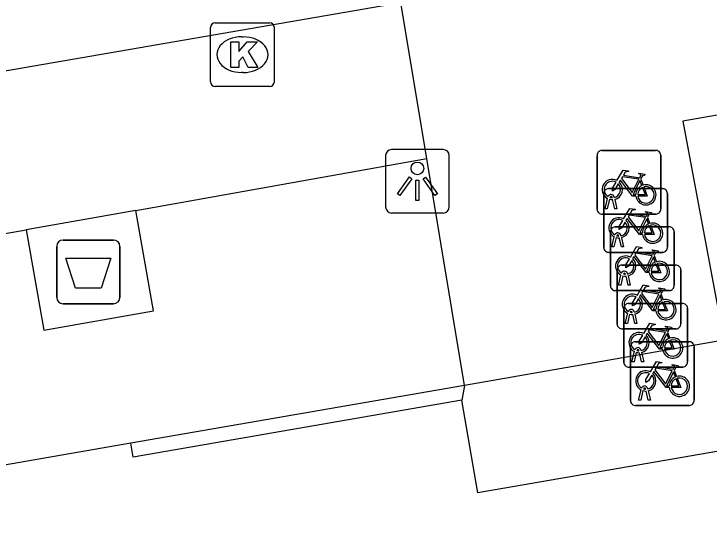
# Model space of a CAD drawing. Extents: x 162880 to 165536, y 384011 to 385179.
# Drawn here: x 164191.56 to 164202.46, y 384887.66 to 384895.94 of the extents above; entities that cross this region are included whole.
import ezdxf

# ---------------------------------------------------------------- set-up
doc = ezdxf.new("R2010")
doc.units = 0
for name, color, linetype in [('IMGEO_Afval_apart_plaats', 7, 'Continuous'), ('IMGEO_Fietsenrek', 7, 'Continuous'), ('IMGEO_Kolk', 7, 'Continuous'), ('IMGEO_Lichtpunt', 7, 'Continuous'), ('IMGEO_Pand', 7, 'Continuous'), ('IMGEO_Rijbaan_lokaal_open', 7, 'Continuous'), ('IMGEO_Voetpad_gesloten', 7, 'Continuous'), ('IMGEO_Voetpad_open', 7, 'Continuous')]:
    doc.layers.add(name, color=color, linetype=linetype)

msp = doc.modelspace()

# ---------------------------------------------------------------- linework, layer by layer
at = {"layer": 'IMGEO_Afval_apart_plaats'}
for p, q in [((164192.334, 384892.386), (164193.124, 384892.386)), ((164193.124, 384892.386), (164192.334, 384892.386)), ((164192.234, 384891.486), (164192.234, 384892.286)), ((164192.234, 384892.286), (164192.234, 384891.486)), ((164193.224, 384892.286), (164193.224, 384891.486)), ((164193.224, 384891.486), (164193.224, 384892.286)), ((164193.124, 384891.386), (164192.334, 384891.386)), ((164192.334, 384891.386), (164193.124, 384891.386))]:
    msp.add_line(p, q, dxfattribs=at)
msp.add_lwpolyline([(164192.377, 384892.1), (164193.081, 384892.1), (164192.932, 384891.63), (164192.526, 384891.63), (164192.377, 384892.1)], dxfattribs=at)
for centre, start, end in [((164192.334, 384892.286), 90, 180), ((164192.334, 384892.286), 90, 180), ((164193.124, 384892.286), 0, 90), ((164193.124, 384892.286), 360, 90), ((164192.334, 384891.486), 180, 270), ((164192.334, 384891.486), 180, 270), ((164193.124, 384891.486), 270, 0), ((164193.124, 384891.486), 270, 0)]:
    msp.add_arc(centre, 0.1, start, end, dxfattribs=at)
at = {"layer": 'IMGEO_Fietsenrek'}
for p, q in [((164200.782, 384893.794), (164201.623, 384893.794)), ((164201.623, 384893.794), (164200.782, 384893.794)), ((164200.707, 384892.869), (164200.707, 384893.71)), ((164200.707, 384893.71), (164200.707, 384892.869)), ((164201.707, 384893.719), (164201.707, 384892.878)), ((164201.707, 384892.878), (164201.707, 384893.719)), ((164201.394, 384893.343), (164201.43, 384893.248)), ((164200.812, 384892.268), (164200.812, 384893.109)), ((164200.812, 384893.109), (164200.812, 384892.268)), ((164200.887, 384893.193), (164201.728, 384893.193)), ((164201.728, 384893.193), (164200.887, 384893.193)), ((164201.812, 384893.118), (164201.812, 384892.277)), ((164201.812, 384892.277), (164201.812, 384893.118)), ((164200.834, 384892.878), (164200.873, 384893.038)), ((164200.903, 384893.026), (164200.868, 384892.878)), ((164200.945, 384893.05), (164200.944, 384893.054)), ((164200.986, 384892.878), (164200.952, 384893.02)), ((164200.976, 384893.061), (164200.977, 384893.054)), ((164200.984, 384893.024), (164201.019, 384892.878)), ((164201.632, 384892.794), (164200.791, 384892.794)), ((164200.791, 384892.794), (164201.632, 384892.794)), ((164200.868, 384892.878), (164200.834, 384892.878)), ((164201.019, 384892.878), (164200.986, 384892.878)), ((164201.499, 384892.742), (164201.535, 384892.647)), ((164200.992, 384892.592), (164201.833, 384892.592)), ((164201.833, 384892.592), (164200.992, 384892.592)), ((164200.917, 384891.667), (164200.917, 384892.508)), ((164200.917, 384892.508), (164200.917, 384891.667)), ((164201.05, 384892.449), (164201.049, 384892.453)), ((164201.081, 384892.46), (164201.082, 384892.453)), ((164201.917, 384892.517), (164201.917, 384891.676)), ((164201.917, 384891.676), (164201.917, 384892.517)), ((164200.939, 384892.277), (164200.978, 384892.437)), ((164201.008, 384892.425), (164200.973, 384892.277)), ((164201.091, 384892.277), (164201.057, 384892.419)), ((164201.089, 384892.423), (164201.124, 384892.277)), ((164200.973, 384892.277), (164200.939, 384892.277)), ((164201.124, 384892.277), (164201.091, 384892.277)), ((164201.737, 384892.193), (164200.896, 384892.193)), ((164200.896, 384892.193), (164201.737, 384892.193)), ((164201.604, 384892.141), (164201.64, 384892.046)), ((164201.022, 384891.067), (164201.022, 384891.908)), ((164201.022, 384891.908), (164201.022, 384891.067)), ((164201.097, 384891.992), (164201.938, 384891.992)), ((164201.938, 384891.992), (164201.097, 384891.992)), ((164202.022, 384891.917), (164202.022, 384891.076)), ((164202.022, 384891.076), (164202.022, 384891.917)), ((164201.044, 384891.676), (164201.083, 384891.836)), ((164201.113, 384891.824), (164201.078, 384891.676)), ((164201.155, 384891.848), (164201.154, 384891.852)), ((164201.196, 384891.676), (164201.162, 384891.818)), ((164201.186, 384891.859), (164201.187, 384891.852)), ((164201.194, 384891.822), (164201.229, 384891.676)), ((164201.842, 384891.592), (164201.001, 384891.592)), ((164201.001, 384891.592), (164201.842, 384891.592)), ((164201.078, 384891.676), (164201.044, 384891.676)), ((164201.229, 384891.676), (164201.196, 384891.676)), ((164201.709, 384891.541), (164201.745, 384891.446)), ((164201.202, 384891.391), (164202.043, 384891.391)), ((164202.043, 384891.391), (164201.202, 384891.391)), ((164201.127, 384890.466), (164201.127, 384891.307)), ((164201.127, 384891.307), (164201.127, 384890.466)), ((164201.26, 384891.248), (164201.259, 384891.252)), ((164201.291, 384891.259), (164201.292, 384891.252)), ((164202.127, 384891.316), (164202.127, 384890.475)), ((164202.127, 384890.475), (164202.127, 384891.316)), ((164201.149, 384891.076), (164201.188, 384891.236)), ((164201.218, 384891.224), (164201.183, 384891.076)), ((164201.301, 384891.076), (164201.267, 384891.218)), ((164201.299, 384891.222), (164201.334, 384891.076)), ((164201.183, 384891.076), (164201.149, 384891.076)), ((164201.334, 384891.076), (164201.301, 384891.076)), ((164201.947, 384890.992), (164201.106, 384890.992)), ((164201.106, 384890.992), (164201.947, 384890.992)), ((164201.814, 384890.94), (164201.85, 384890.845)), ((164201.232, 384889.865), (164201.232, 384890.706)), ((164201.232, 384890.706), (164201.232, 384889.865)), ((164201.307, 384890.79), (164202.148, 384890.79)), ((164202.148, 384890.79), (164201.307, 384890.79)), ((164202.232, 384890.715), (164202.232, 384889.874)), ((164202.232, 384889.874), (164202.232, 384890.715)), ((164201.254, 384890.475), (164201.293, 384890.635)), ((164201.323, 384890.623), (164201.288, 384890.475)), ((164201.365, 384890.647), (164201.364, 384890.651)), ((164201.406, 384890.475), (164201.372, 384890.617)), ((164201.396, 384890.658), (164201.397, 384890.651)), ((164201.404, 384890.621), (164201.439, 384890.475)), ((164202.052, 384890.391), (164201.211, 384890.391)), ((164201.211, 384890.391), (164202.052, 384890.391)), ((164201.288, 384890.475), (164201.254, 384890.475)), ((164201.439, 384890.475), (164201.406, 384890.475)), ((164201.919, 384890.339), (164201.955, 384890.244)), ((164201.47, 384890.046), (164201.469, 384890.05)), ((164201.501, 384890.057), (164201.502, 384890.05)), ((164201.359, 384889.874), (164201.398, 384890.034)), ((164201.428, 384890.022), (164201.393, 384889.874)), ((164201.511, 384889.874), (164201.477, 384890.016)), ((164201.509, 384890.02), (164201.544, 384889.874)), ((164201.393, 384889.874), (164201.359, 384889.874)), ((164201.544, 384889.874), (164201.511, 384889.874)), ((164202.157, 384889.79), (164201.316, 384889.79)), ((164201.316, 384889.79), (164202.157, 384889.79))]:
    msp.add_line(p, q, dxfattribs=at)
for points in [[(164201.02, 384893.32), (164201.115, 384893.484), (164201.201, 384893.47), (164201.203, 384893.461), (164201.147, 384893.45), (164201.12, 384893.405), (164201.376, 384893.364)], [(164201.376, 384893.364), (164201.401, 384893.413), (164201.395, 384893.417), (164201.372, 384893.421), (164201.36, 384893.428), (164201.359, 384893.431), (164201.361, 384893.436), (164201.456, 384893.421), (164201.458, 384893.411), (164201.448, 384893.398), (164201.436, 384893.392), (164201.422, 384893.398), (164201.394, 384893.343)], [(164201.316, 384893.076), (164201.266, 384893.076), (164201.075, 384893.327), (164201.056, 384893.295)], [(164201.363, 384893.339), (164201.106, 384893.38), (164201.089, 384893.351), (164201.256, 384893.131), (164201.363, 384893.339)], [(164201.411, 384893.241), (164201.381, 384893.318), (164201.272, 384893.1), (164201.315, 384893.1)], [(164201.041, 384893.268), (164200.989, 384893.178), (164200.949, 384893.153), (164200.95, 384893.2), (164201.005, 384893.294)], [(164201.345, 384893.1), (164201.465, 384893.099), (164201.421, 384893.213)], [(164201.441, 384893.22), (164201.496, 384893.075), (164201.346, 384893.075)], [(164201.125, 384892.719), (164201.22, 384892.883), (164201.306, 384892.869), (164201.308, 384892.86), (164201.252, 384892.849), (164201.225, 384892.804), (164201.481, 384892.763)], [(164201.468, 384892.738), (164201.211, 384892.779), (164201.194, 384892.75), (164201.361, 384892.53), (164201.468, 384892.738)], [(164201.481, 384892.763), (164201.506, 384892.812), (164201.5, 384892.816), (164201.477, 384892.82), (164201.465, 384892.827), (164201.464, 384892.83), (164201.466, 384892.835), (164201.561, 384892.82), (164201.563, 384892.81), (164201.553, 384892.797), (164201.541, 384892.791), (164201.527, 384892.797), (164201.499, 384892.742)], [(164201.146, 384892.667), (164201.094, 384892.577), (164201.054, 384892.552), (164201.055, 384892.599), (164201.11, 384892.693)], [(164201.421, 384892.475), (164201.371, 384892.475), (164201.18, 384892.726), (164201.161, 384892.694)], [(164201.516, 384892.64), (164201.486, 384892.717), (164201.377, 384892.499), (164201.42, 384892.499)], [(164201.45, 384892.499), (164201.57, 384892.498), (164201.526, 384892.612)], [(164201.546, 384892.619), (164201.601, 384892.474), (164201.451, 384892.474)], [(164201.23, 384892.118), (164201.325, 384892.282), (164201.411, 384892.268), (164201.413, 384892.259), (164201.357, 384892.248), (164201.33, 384892.203), (164201.586, 384892.162)], [(164201.586, 384892.162), (164201.611, 384892.211), (164201.605, 384892.215), (164201.582, 384892.219), (164201.57, 384892.226), (164201.569, 384892.229), (164201.571, 384892.234), (164201.666, 384892.219), (164201.668, 384892.209), (164201.658, 384892.196), (164201.646, 384892.19), (164201.632, 384892.196), (164201.604, 384892.141)], [(164201.526, 384891.874), (164201.476, 384891.874), (164201.285, 384892.125), (164201.266, 384892.093)], [(164201.573, 384892.137), (164201.316, 384892.178), (164201.299, 384892.149), (164201.466, 384891.929), (164201.573, 384892.137)], [(164201.251, 384892.066), (164201.199, 384891.976), (164201.159, 384891.951), (164201.16, 384891.998), (164201.215, 384892.092)], [(164201.621, 384892.039), (164201.591, 384892.116), (164201.482, 384891.898), (164201.525, 384891.898)], [(164201.555, 384891.898), (164201.675, 384891.897), (164201.631, 384892.011)], [(164201.651, 384892.018), (164201.706, 384891.873), (164201.556, 384891.873)], [(164201.335, 384891.518), (164201.43, 384891.682), (164201.516, 384891.668), (164201.518, 384891.659), (164201.462, 384891.648), (164201.435, 384891.603), (164201.691, 384891.562)], [(164201.678, 384891.537), (164201.421, 384891.578), (164201.404, 384891.549), (164201.571, 384891.329), (164201.678, 384891.537)], [(164201.691, 384891.562), (164201.716, 384891.611), (164201.71, 384891.615), (164201.687, 384891.619), (164201.675, 384891.626), (164201.674, 384891.629), (164201.676, 384891.634), (164201.771, 384891.619), (164201.773, 384891.609), (164201.763, 384891.596), (164201.751, 384891.59), (164201.737, 384891.596), (164201.709, 384891.541)], [(164201.356, 384891.466), (164201.304, 384891.376), (164201.264, 384891.351), (164201.265, 384891.398), (164201.32, 384891.492)], [(164201.631, 384891.274), (164201.581, 384891.274), (164201.39, 384891.525), (164201.371, 384891.493)], [(164201.726, 384891.439), (164201.696, 384891.516), (164201.587, 384891.298), (164201.63, 384891.298)], [(164201.66, 384891.298), (164201.78, 384891.297), (164201.736, 384891.411)], [(164201.756, 384891.418), (164201.811, 384891.273), (164201.661, 384891.273)], [(164201.44, 384890.917), (164201.535, 384891.081), (164201.621, 384891.067), (164201.623, 384891.058), (164201.567, 384891.047), (164201.54, 384891.002), (164201.796, 384890.961)], [(164201.796, 384890.961), (164201.821, 384891.01), (164201.815, 384891.014), (164201.792, 384891.018), (164201.78, 384891.025), (164201.779, 384891.028), (164201.781, 384891.033), (164201.876, 384891.018), (164201.878, 384891.008), (164201.868, 384890.995), (164201.856, 384890.989), (164201.842, 384890.995), (164201.814, 384890.94)], [(164201.736, 384890.673), (164201.686, 384890.673), (164201.495, 384890.924), (164201.476, 384890.892)], [(164201.783, 384890.936), (164201.526, 384890.977), (164201.509, 384890.948), (164201.676, 384890.728), (164201.783, 384890.936)], [(164201.461, 384890.865), (164201.409, 384890.775), (164201.369, 384890.75), (164201.37, 384890.797), (164201.425, 384890.891)], [(164201.831, 384890.838), (164201.801, 384890.915), (164201.692, 384890.697), (164201.735, 384890.697)], [(164201.765, 384890.697), (164201.885, 384890.696), (164201.841, 384890.81)], [(164201.861, 384890.817), (164201.916, 384890.672), (164201.766, 384890.672)], [(164201.545, 384890.316), (164201.64, 384890.48), (164201.726, 384890.466), (164201.728, 384890.457), (164201.672, 384890.446), (164201.645, 384890.401), (164201.901, 384890.36)], [(164201.888, 384890.335), (164201.631, 384890.376), (164201.614, 384890.347), (164201.781, 384890.127), (164201.888, 384890.335)], [(164201.901, 384890.36), (164201.926, 384890.409), (164201.92, 384890.413), (164201.897, 384890.417), (164201.885, 384890.424), (164201.884, 384890.427), (164201.886, 384890.432), (164201.981, 384890.417), (164201.983, 384890.407), (164201.973, 384890.394), (164201.961, 384890.388), (164201.947, 384890.394), (164201.919, 384890.339)], [(164201.566, 384890.264), (164201.514, 384890.174), (164201.474, 384890.149), (164201.475, 384890.196), (164201.53, 384890.29)], [(164201.841, 384890.072), (164201.791, 384890.072), (164201.6, 384890.323), (164201.581, 384890.291)], [(164201.936, 384890.237), (164201.906, 384890.314), (164201.797, 384890.096), (164201.84, 384890.096)], [(164201.87, 384890.096), (164201.99, 384890.095), (164201.946, 384890.209)], [(164201.966, 384890.216), (164202.021, 384890.071), (164201.871, 384890.071)]]:
    msp.add_lwpolyline(points, dxfattribs=at)
for centre, radius, start, end in [((164200.785, 384893.716), 0.0779, 92.4484, 184.2845), ((164200.785, 384893.716), 0.0779, 92.4484, 184.2845), ((164201.629, 384893.716), 0.0779, 2.4484, 94.2845), ((164201.629, 384893.716), 0.0779, 2.4484, 94.2845), ((164200.947, 384893.179), 0.159, 62.6766, 242.1369), ((164200.947, 384893.179), 0.129, 63.3192, 238.903), ((164200.947, 384893.179), 0.129, 283.6043, 43.4302), ((164200.947, 384893.179), 0.159, 283.5766, 46.6042), ((164201.474, 384893.095), 0.159, 113.3408, 178.3217), ((164201.474, 384893.095), 0.159, 187.0065, 105.7708), ((164201.474, 384893.095), 0.129, 113.923, 177.9556), ((164201.474, 384893.095), 0.129, 188.6715, 104.5883), ((164200.89, 384893.115), 0.0779, 92.4484, 184.2845), ((164200.89, 384893.115), 0.0779, 92.4484, 184.2845), ((164200.927, 384893.05), 0.0499, 12.8025, 158.6934), ((164201.734, 384893.115), 0.0779, 2.4484, 94.2845), ((164201.734, 384893.115), 0.0779, 2.4484, 94.2845), ((164200.947, 384893.179), 0.159, 253.9967, 271.7867), ((164200.927, 384893.05), 0.0174, 12.8025, 163.4502), ((164200.947, 384893.179), 0.129, 253.415, 269.0204), ((164200.785, 384892.872), 0.0779, 182.4484, 274.2845), ((164200.785, 384892.872), 0.0779, 182.4484, 274.2845), ((164201.629, 384892.872), 0.0779, 272.4484, 4.2845), ((164201.629, 384892.872), 0.0779, 272.4484, 4.2845), ((164201.052, 384892.578), 0.159, 62.6766, 242.1369), ((164201.052, 384892.578), 0.129, 63.3192, 238.903), ((164201.052, 384892.578), 0.129, 283.6043, 43.4302), ((164201.052, 384892.578), 0.159, 283.5766, 46.6042), ((164200.995, 384892.514), 0.0779, 92.4484, 184.2845), ((164200.995, 384892.514), 0.0779, 92.4484, 184.2845), ((164201.579, 384892.494), 0.159, 113.3408, 178.3217), ((164201.579, 384892.494), 0.159, 187.0065, 105.7708), ((164201.579, 384892.494), 0.129, 113.923, 177.9556), ((164201.579, 384892.494), 0.129, 188.6715, 104.5883), ((164201.839, 384892.514), 0.0779, 2.4484, 94.2845), ((164201.839, 384892.514), 0.0779, 2.4484, 94.2845), ((164201.032, 384892.449), 0.0499, 12.8025, 158.6934), ((164201.032, 384892.449), 0.0174, 12.8025, 163.4502), ((164201.052, 384892.578), 0.129, 253.415, 269.0204), ((164201.052, 384892.578), 0.159, 253.9967, 271.7867), ((164200.89, 384892.271), 0.0779, 182.4484, 274.2845), ((164200.89, 384892.271), 0.0779, 182.4484, 274.2845), ((164201.734, 384892.271), 0.0779, 272.4484, 4.2845), ((164201.734, 384892.271), 0.0779, 272.4484, 4.2845), ((164201.157, 384891.977), 0.159, 62.6766, 242.1369), ((164201.157, 384891.977), 0.129, 63.3192, 238.903), ((164201.157, 384891.977), 0.129, 283.6043, 43.4302), ((164201.157, 384891.977), 0.159, 283.5766, 46.6042), ((164201.684, 384891.893), 0.159, 113.3408, 178.3217), ((164201.684, 384891.893), 0.159, 187.0065, 105.7708), ((164201.684, 384891.893), 0.129, 113.923, 177.9556), ((164201.684, 384891.893), 0.129, 188.6715, 104.5883), ((164201.1, 384891.914), 0.0779, 92.4484, 184.2845), ((164201.1, 384891.914), 0.0779, 92.4484, 184.2845), ((164201.137, 384891.848), 0.0499, 12.8025, 158.6934), ((164201.944, 384891.914), 0.0779, 2.4484, 94.2845), ((164201.944, 384891.914), 0.0779, 2.4484, 94.2845), ((164201.157, 384891.977), 0.159, 253.9967, 271.7867), ((164201.137, 384891.848), 0.0174, 12.8025, 163.4502), ((164201.157, 384891.977), 0.129, 253.415, 269.0204), ((164200.995, 384891.67), 0.0779, 182.4484, 274.2845), ((164200.995, 384891.67), 0.0779, 182.4484, 274.2845), ((164201.839, 384891.67), 0.0779, 272.4484, 4.2845), ((164201.839, 384891.67), 0.0779, 272.4484, 4.2845), ((164201.262, 384891.377), 0.159, 62.6766, 242.1369), ((164201.262, 384891.377), 0.129, 63.3192, 238.903), ((164201.262, 384891.377), 0.129, 283.6043, 43.4302), ((164201.262, 384891.377), 0.159, 283.5766, 46.6042), ((164201.205, 384891.313), 0.0779, 92.4484, 184.2845), ((164201.205, 384891.313), 0.0779, 92.4484, 184.2845), ((164201.789, 384891.293), 0.159, 113.3408, 178.3217), ((164201.789, 384891.293), 0.159, 187.0065, 105.7708), ((164201.789, 384891.293), 0.129, 113.923, 177.9556), ((164201.789, 384891.293), 0.129, 188.6715, 104.5883), ((164202.049, 384891.313), 0.0779, 2.4484, 94.2845), ((164202.049, 384891.313), 0.0779, 2.4484, 94.2845), ((164201.242, 384891.248), 0.0499, 12.8025, 158.6934), ((164201.242, 384891.248), 0.0174, 12.8025, 163.4502), ((164201.262, 384891.377), 0.129, 253.415, 269.0204), ((164201.262, 384891.377), 0.159, 253.9967, 271.7867), ((164201.1, 384891.07), 0.0779, 182.4484, 274.2845), ((164201.1, 384891.07), 0.0779, 182.4484, 274.2845), ((164201.944, 384891.07), 0.0779, 272.4484, 4.2845), ((164201.944, 384891.07), 0.0779, 272.4484, 4.2845), ((164201.367, 384890.776), 0.159, 62.6766, 242.1369), ((164201.367, 384890.776), 0.129, 63.3192, 238.903), ((164201.367, 384890.776), 0.129, 283.6043, 43.4302), ((164201.367, 384890.776), 0.159, 283.5766, 46.6042), ((164201.894, 384890.692), 0.159, 113.3408, 178.3217), ((164201.894, 384890.692), 0.159, 187.0065, 105.7708), ((164201.894, 384890.692), 0.129, 113.923, 177.9556), ((164201.894, 384890.692), 0.129, 188.6715, 104.5883), ((164201.31, 384890.712), 0.0779, 92.4484, 184.2845), ((164201.31, 384890.712), 0.0779, 92.4484, 184.2845), ((164202.154, 384890.712), 0.0779, 2.4484, 94.2845), ((164202.154, 384890.712), 0.0779, 2.4484, 94.2845), ((164201.347, 384890.647), 0.0499, 12.8025, 158.6934), ((164201.367, 384890.776), 0.159, 253.9967, 271.7867), ((164201.347, 384890.647), 0.0174, 12.8025, 163.4502), ((164201.367, 384890.776), 0.129, 253.415, 269.0204), ((164201.205, 384890.469), 0.0779, 182.4484, 274.2845), ((164201.205, 384890.469), 0.0779, 182.4484, 274.2845), ((164202.049, 384890.469), 0.0779, 272.4484, 4.2845), ((164202.049, 384890.469), 0.0779, 272.4484, 4.2845), ((164201.472, 384890.175), 0.159, 62.6766, 242.1369), ((164201.472, 384890.175), 0.129, 63.3192, 238.903), ((164201.472, 384890.175), 0.129, 283.6043, 43.4302), ((164201.472, 384890.175), 0.159, 283.5766, 46.6042), ((164201.999, 384890.091), 0.159, 113.3408, 178.3217), ((164201.999, 384890.091), 0.159, 187.0065, 105.7708), ((164201.999, 384890.091), 0.129, 113.923, 177.9556), ((164201.999, 384890.091), 0.129, 188.6715, 104.5883), ((164201.452, 384890.046), 0.0499, 12.8025, 158.6934), ((164201.452, 384890.046), 0.0174, 12.8025, 163.4502), ((164201.472, 384890.175), 0.129, 253.415, 269.0204), ((164201.472, 384890.175), 0.159, 253.9967, 271.7867), ((164201.31, 384889.868), 0.0779, 182.4484, 274.2845), ((164201.31, 384889.868), 0.0779, 182.4484, 274.2845), ((164202.154, 384889.868), 0.0779, 272.4484, 4.2845), ((164202.154, 384889.868), 0.0779, 272.4484, 4.2845)]:
    msp.add_arc(centre, radius, start, end, dxfattribs=at)
at = {"layer": 'IMGEO_Kolk'}
for p, q in [((164194.645, 384894.87), (164194.645, 384895.722)), ((164194.72, 384895.796), (164195.572, 384895.796)), ((164195.646, 384895.722), (164195.646, 384894.87)), ((164195.133, 384895.576), (164195.158, 384895.576)), ((164195.156, 384895.016), (164195.131, 384895.016)), ((164195.572, 384894.796), (164194.72, 384894.796))]:
    msp.add_line(p, q, dxfattribs=at)
for points in [[(164194.645, 384894.87), (164194.645, 384895.722)], [(164194.72, 384895.796), (164195.572, 384895.796)], [(164195.646, 384895.722), (164195.646, 384894.87)], [(164194.966, 384895.496), (164195.089, 384895.496), (164195.089, 384895.345), (164195.219, 384895.496), (164195.383, 384895.496), (164195.237, 384895.345), (164195.39, 384895.096), (164195.238, 384895.096), (164195.153, 384895.26), (164195.089, 384895.193), (164195.089, 384895.096), (164194.966, 384895.096), (164194.966, 384895.496)], [(164195.572, 384894.796), (164194.72, 384894.796)]]:
    msp.add_lwpolyline(points, dxfattribs=at)
for centre, start, end in [((164194.722, 384895.72), 91.552, 178.448), ((164194.722, 384895.72), 91.552, 178.448), ((164195.57, 384895.72), 1.552, 88.448), ((164195.57, 384895.72), 1.552, 88.448), ((164194.722, 384894.872), 181.552, 268.448), ((164194.722, 384894.872), 181.552, 268.448), ((164195.57, 384894.872), 271.552, 358.448), ((164195.57, 384894.872), 271.552, 358.448)]:
    msp.add_arc(centre, 0.0765, start, end, dxfattribs=at)
for centre, major_axis, ratio, start_param, end_param in [((164195.132, 384895.296), (-0.387, 0.002), 0.722429, 4.712389, 7.853982), ((164195.157, 384895.296), (-0.39, 0.002), 0.717154, 1.570796, 4.712389)]:
    msp.add_ellipse(centre, major_axis=major_axis, ratio=ratio, start_param=start_param, end_param=end_param, dxfattribs=at)
at = {"layer": 'IMGEO_Lichtpunt'}
for p, q in [((164198.294, 384893.807), (164197.486, 384893.807)), ((164198.294, 384893.807), (164197.486, 384893.807)), ((164197.392, 384893.712), (164197.392, 384892.905)), ((164197.392, 384893.712), (164197.392, 384892.905)), ((164198.388, 384892.905), (164198.388, 384893.712)), ((164198.388, 384892.905), (164198.388, 384893.712)), ((164197.486, 384892.811), (164198.294, 384892.811)), ((164197.486, 384892.811), (164198.294, 384892.811))]:
    msp.add_line(p, q, dxfattribs=at)
for points in [[(164197.766, 384893.376), (164197.805, 384893.348), (164197.617, 384893.086), (164197.579, 384893.113), (164197.766, 384893.376)], [(164197.868, 384893.328), (164197.915, 384893.328), (164197.915, 384893.006), (164197.868, 384893.006), (164197.868, 384893.328)], [(164197.978, 384893.348), (164198.016, 384893.375), (164198.203, 384893.113), (164198.164, 384893.085), (164197.978, 384893.348)]]:
    msp.add_lwpolyline(points, dxfattribs=at)
msp.add_circle((164197.891, 384893.51), 0.0994, dxfattribs=at)
for centre, start, end in [((164197.486, 384893.712), 90, 180), ((164197.486, 384893.712), 90, 180), ((164198.294, 384893.712), 0, 90), ((164198.294, 384893.712), 0, 90), ((164197.486, 384892.905), 180, 270), ((164197.486, 384892.905), 180, 270), ((164198.294, 384892.905), 270, 0), ((164198.294, 384892.905), 270, 360)]:
    msp.add_arc(centre, 0.0946, start, end, dxfattribs=at)
at = {"layer": 'IMGEO_Pand'}
for points in [[(164198.586, 384889.874), (164193.433, 384888.979), (164193.395, 384889.195)], [(164203.011, 384889.141), (164198.84, 384888.416), (164198.586, 384889.874)], [(164193.395, 384889.195), (164184.562, 384887.66)]]:
    msp.add_lwpolyline(points, dxfattribs=at)
at = {"layer": 'IMGEO_Rijbaan_lokaal_open'}
msp.add_lwpolyline([(164197.63, 384896.108), (164184.66, 384893.87)], dxfattribs=at)
at = {"layer": 'IMGEO_Voetpad_gesloten'}
for points in [[(164191.752, 384892.545), (164192.033, 384890.969), (164193.752, 384891.276), (164193.475, 384892.852)], [(164193.475, 384892.852), (164191.752, 384892.545)]]:
    msp.add_lwpolyline(points, dxfattribs=at)
at = {"layer": 'IMGEO_Voetpad_open'}
for points in [[(164258.864, 384900.571), (164258.278, 384904.101), (164202.054, 384894.254), (164202.698, 384890.812)], [(164198.037, 384893.668), (164197.63, 384896.108)], [(164193.475, 384892.852), (164198.037, 384893.668)], [(164198.631, 384890.105), (164198.037, 384893.668)], [(164188.4, 384891.96), (164191.752, 384892.545)], [(164202.698, 384890.812), (164198.631, 384890.105)], [(164198.631, 384890.105), (164193.395, 384889.195)], [(164198.631, 384890.105), (164198.586, 384889.874)]]:
    msp.add_lwpolyline(points, dxfattribs=at)

doc.saveas('drawing.dxf')
